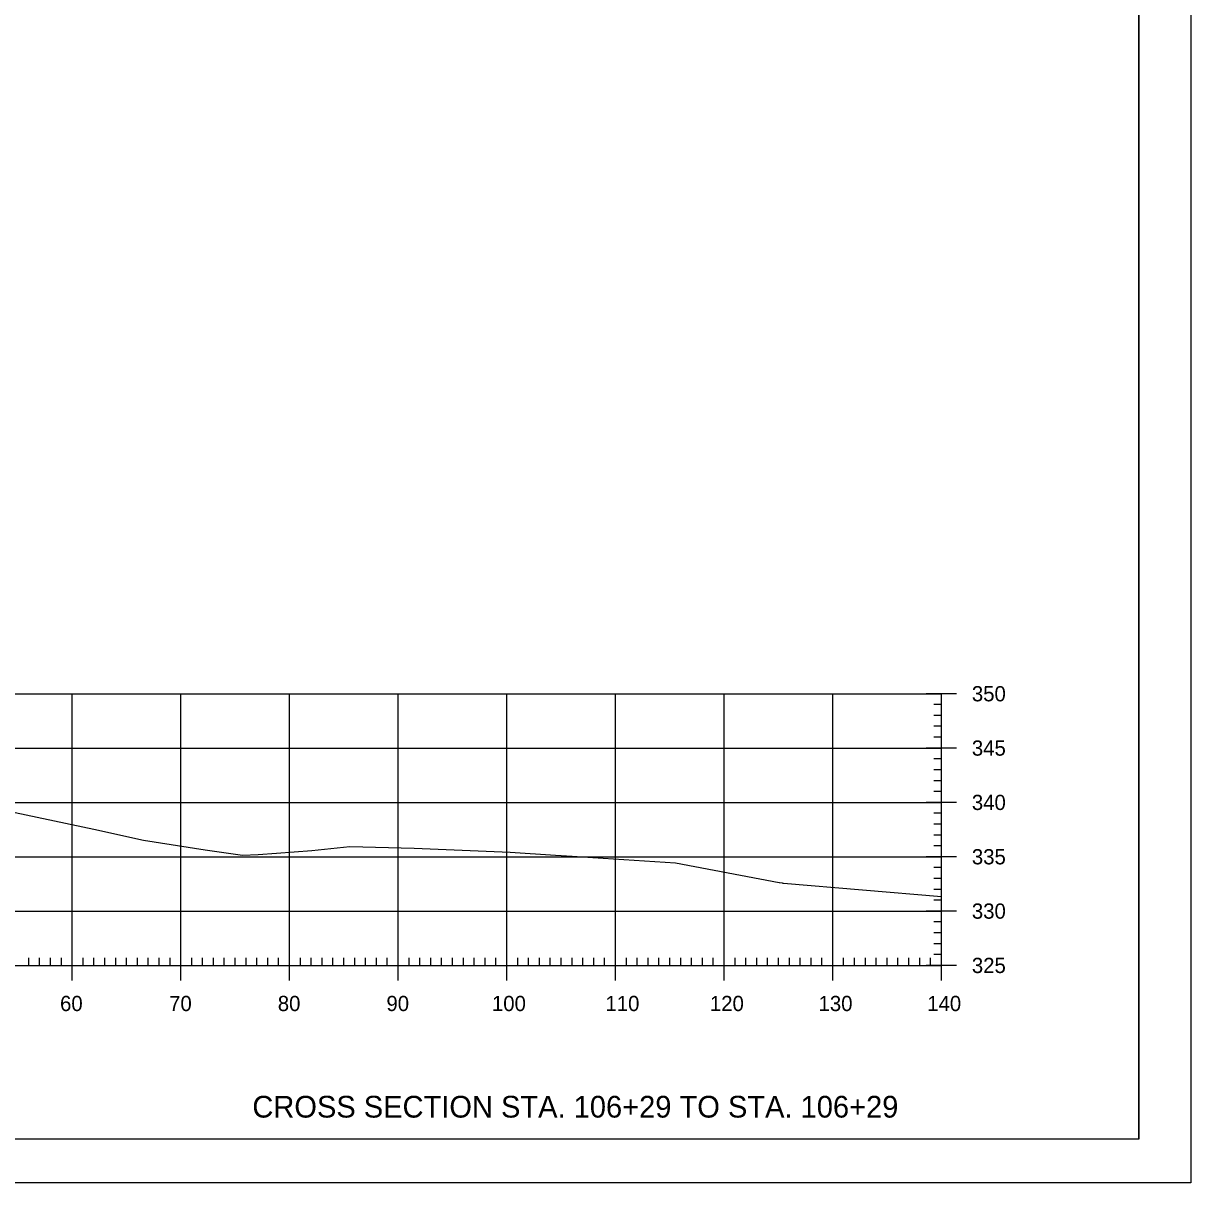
# Model space of a CAD drawing. Extents: x 1368122 to 1710785, y 373130 to 557566.
# Drawn here: x 1368348.2 to 1368455.6, y 374439.7 to 374546.4 of the extents above; entities that cross this region are included whole.
import ezdxf

# ---------------------------------------------------------------- set-up
doc = ezdxf.new("R2010")
doc.units = 0
for name, color, linetype in [('R_Axis', 7, 'Continuous'), ('R_Axis Annot', 7, 'Continuous'), ('R_Border', 7, 'Continuous'), ('R_Draft', 7, 'Continuous'), ('R_Exist Surface', 7, 'Continuous'), ('R_Grid', 7, 'Continuous'), ('R_No Plot', 7, 'Continuous')]:
    doc.layers.add(name, color=color, linetype=linetype)

msp = doc.modelspace()

# ---------------------------------------------------------------- linework, layer by layer
at = {"layer": 'R_Axis'}
for p, q in [((1368434.09, 374484.71), (1368431.29, 374484.71)), ((1368432.69, 374459.71), (1368432.69, 374484.71)), ((1368432.69, 374483.71), (1368431.99, 374483.71)), ((1368432.69, 374482.71), (1368431.99, 374482.71)), ((1368432.69, 374481.71), (1368431.99, 374481.71)), ((1368434.09, 374479.71), (1368431.29, 374479.71)), ((1368432.69, 374480.71), (1368431.99, 374480.71)), ((1368432.69, 374478.71), (1368431.99, 374478.71)), ((1368432.69, 374477.71), (1368431.99, 374477.71)), ((1368432.69, 374476.71), (1368431.99, 374476.71)), ((1368432.69, 374475.71), (1368431.99, 374475.71)), ((1368434.09, 374474.71), (1368431.29, 374474.71)), ((1368432.69, 374473.71), (1368431.99, 374473.71)), ((1368432.69, 374472.71), (1368431.99, 374472.71)), ((1368432.69, 374471.71), (1368431.99, 374471.71)), ((1368432.69, 374470.71), (1368431.99, 374470.71)), ((1368434.09, 374469.71), (1368431.29, 374469.71)), ((1368432.69, 374468.71), (1368431.99, 374468.71)), ((1368432.69, 374467.71), (1368431.99, 374467.71)), ((1368432.69, 374466.71), (1368431.99, 374466.71)), ((1368432.69, 374465.71), (1368431.99, 374465.71)), ((1368434.09, 374464.71), (1368431.29, 374464.71)), ((1368432.69, 374463.71), (1368431.99, 374463.71)), ((1368432.69, 374462.71), (1368431.99, 374462.71)), ((1368432.69, 374461.71), (1368431.99, 374461.71)), ((1368348.69, 374459.71), (1368348.69, 374460.41)), ((1368349.69, 374459.71), (1368349.69, 374460.41)), ((1368350.69, 374459.71), (1368350.69, 374460.41)), ((1368351.69, 374459.71), (1368351.69, 374460.41)), ((1368352.69, 374458.31), (1368352.69, 374461.11)), ((1368353.69, 374459.71), (1368353.69, 374460.41)), ((1368354.69, 374459.71), (1368354.69, 374460.41)), ((1368355.69, 374459.71), (1368355.69, 374460.41)), ((1368356.69, 374459.71), (1368356.69, 374460.41)), ((1368357.69, 374459.71), (1368357.69, 374460.41)), ((1368358.69, 374459.71), (1368358.69, 374460.41)), ((1368359.69, 374459.71), (1368359.69, 374460.41)), ((1368360.69, 374459.71), (1368360.69, 374460.41)), ((1368361.69, 374459.71), (1368361.69, 374460.41)), ((1368362.69, 374458.31), (1368362.69, 374461.11)), ((1368363.69, 374459.71), (1368363.69, 374460.41)), ((1368364.69, 374459.71), (1368364.69, 374460.41)), ((1368365.69, 374459.71), (1368365.69, 374460.41)), ((1368366.69, 374459.71), (1368366.69, 374460.41)), ((1368367.69, 374459.71), (1368367.69, 374460.41)), ((1368368.69, 374459.71), (1368368.69, 374460.41)), ((1368369.69, 374459.71), (1368369.69, 374460.41)), ((1368370.69, 374459.71), (1368370.69, 374460.41)), ((1368371.69, 374459.71), (1368371.69, 374460.41)), ((1368372.69, 374458.31), (1368372.69, 374461.11)), ((1368373.69, 374459.71), (1368373.69, 374460.41)), ((1368374.69, 374459.71), (1368374.69, 374460.41)), ((1368375.69, 374459.71), (1368375.69, 374460.41)), ((1368376.69, 374459.71), (1368376.69, 374460.41)), ((1368377.69, 374459.71), (1368377.69, 374460.41)), ((1368378.69, 374459.71), (1368378.69, 374460.41)), ((1368379.69, 374459.71), (1368379.69, 374460.41)), ((1368380.69, 374459.71), (1368380.69, 374460.41)), ((1368381.69, 374459.71), (1368381.69, 374460.41)), ((1368382.69, 374458.31), (1368382.69, 374461.11)), ((1368383.69, 374459.71), (1368383.69, 374460.41)), ((1368384.69, 374459.71), (1368384.69, 374460.41)), ((1368385.69, 374459.71), (1368385.69, 374460.41)), ((1368386.69, 374459.71), (1368386.69, 374460.41)), ((1368387.69, 374459.71), (1368387.69, 374460.41)), ((1368388.69, 374459.71), (1368388.69, 374460.41)), ((1368389.69, 374459.71), (1368389.69, 374460.41)), ((1368390.69, 374459.71), (1368390.69, 374460.41)), ((1368391.69, 374459.71), (1368391.69, 374460.41)), ((1368392.69, 374458.31), (1368392.69, 374461.11)), ((1368393.69, 374459.71), (1368393.69, 374460.41)), ((1368394.69, 374459.71), (1368394.69, 374460.41)), ((1368395.69, 374459.71), (1368395.69, 374460.41)), ((1368396.69, 374459.71), (1368396.69, 374460.41)), ((1368397.69, 374459.71), (1368397.69, 374460.41)), ((1368398.69, 374459.71), (1368398.69, 374460.41)), ((1368399.69, 374459.71), (1368399.69, 374460.41)), ((1368400.69, 374459.71), (1368400.69, 374460.41)), ((1368401.69, 374459.71), (1368401.69, 374460.41)), ((1368402.69, 374458.31), (1368402.69, 374461.11)), ((1368403.69, 374459.71), (1368403.69, 374460.41)), ((1368404.69, 374459.71), (1368404.69, 374460.41)), ((1368405.69, 374459.71), (1368405.69, 374460.41)), ((1368406.69, 374459.71), (1368406.69, 374460.41)), ((1368407.69, 374459.71), (1368407.69, 374460.41)), ((1368408.69, 374459.71), (1368408.69, 374460.41)), ((1368409.69, 374459.71), (1368409.69, 374460.41)), ((1368410.69, 374459.71), (1368410.69, 374460.41)), ((1368411.69, 374459.71), (1368411.69, 374460.41)), ((1368412.69, 374458.31), (1368412.69, 374461.11)), ((1368413.69, 374459.71), (1368413.69, 374460.41)), ((1368414.69, 374459.71), (1368414.69, 374460.41)), ((1368415.69, 374459.71), (1368415.69, 374460.41)), ((1368416.69, 374459.71), (1368416.69, 374460.41)), ((1368417.69, 374459.71), (1368417.69, 374460.41)), ((1368418.69, 374459.71), (1368418.69, 374460.41)), ((1368419.69, 374459.71), (1368419.69, 374460.41)), ((1368420.69, 374459.71), (1368420.69, 374460.41)), ((1368421.69, 374459.71), (1368421.69, 374460.41)), ((1368422.69, 374458.31), (1368422.69, 374461.11)), ((1368423.69, 374459.71), (1368423.69, 374460.41)), ((1368424.69, 374459.71), (1368424.69, 374460.41)), ((1368425.69, 374459.71), (1368425.69, 374460.41)), ((1368426.69, 374459.71), (1368426.69, 374460.41)), ((1368427.69, 374459.71), (1368427.69, 374460.41)), ((1368428.69, 374459.71), (1368428.69, 374460.41)), ((1368429.69, 374459.71), (1368429.69, 374460.41)), ((1368430.69, 374459.71), (1368430.69, 374460.41)), ((1368431.69, 374459.71), (1368431.69, 374460.41)), ((1368432.69, 374460.71), (1368431.99, 374460.71)), ((1368432.69, 374458.31), (1368432.69, 374461.11)), ((1368152.69, 374459.71), (1368432.69, 374459.71)), ((1368434.09, 374459.71), (1368431.29, 374459.71))]:
    msp.add_line(p, q, dxfattribs=at)
at = {"layer": 'R_Border'}
for q in [(1368450.87, 374649.17), (1368134.69, 374443.71)]:
    msp.add_line((1368450.87, 374443.71), q, dxfattribs=at)
at = {"layer": 'R_Exist Surface'}
msp.add_lwpolyline([(1368340.6, 374475.22), (1368354.68, 374472.24), (1368359.24, 374471.25), (1368364.94, 374470.36), (1368368.37, 374469.85), (1368369.79, 374469.93), (1368371.49, 374470.05), (1368374.73, 374470.29), (1368378.24, 374470.66), (1368384.16, 374470.5), (1368392.99, 374470.14), (1368397.17, 374469.86), (1368398.7, 374469.75), (1368408.21, 374469.14), (1368417.74, 374467.34), (1368417.78, 374467.34), (1368417.78, 374467.34), (1368418.06, 374467.3), (1368418.07, 374467.29), (1368418.07, 374467.29), (1368418.14, 374467.27), (1368432.69, 374466.05)], dxfattribs=at)
at = {"layer": 'R_Grid'}
for p, q in [((1368152.69, 374484.71), (1368432.69, 374484.71)), ((1368352.69, 374459.71), (1368352.69, 374484.71)), ((1368362.69, 374459.71), (1368362.69, 374484.71)), ((1368372.69, 374459.71), (1368372.69, 374484.71)), ((1368382.69, 374459.71), (1368382.69, 374484.71)), ((1368392.69, 374459.71), (1368392.69, 374484.71)), ((1368402.69, 374459.71), (1368402.69, 374484.71)), ((1368412.69, 374459.71), (1368412.69, 374484.71)), ((1368422.69, 374459.71), (1368422.69, 374484.71)), ((1368432.69, 374459.71), (1368432.69, 374484.71)), ((1368152.69, 374479.71), (1368432.69, 374479.71)), ((1368152.69, 374474.71), (1368432.69, 374474.71)), ((1368152.69, 374469.71), (1368432.69, 374469.71)), ((1368152.69, 374464.71), (1368432.69, 374464.71)), ((1368152.69, 374459.71), (1368432.69, 374459.71))]:
    msp.add_line(p, q, dxfattribs=at)
at = {"layer": 'R_No Plot'}
msp.add_line((1368122.29, 374439.73), (1368455.63, 374439.73), dxfattribs=at)
for points in [[(1368122.29, 374653.06), (1368455.63, 374653.06), (1368455.63, 374439.72), (1368122.29, 374439.72)], [(1368368.61, 374649.17), (1368388.23, 374649.17), (1368388.23, 374639.29), (1368404.34, 374639.29), (1368427.54, 374639.29), (1368427.66, 374611.13), (1368450.87, 374611.13), (1368450.87, 374443.71), (1368134.69, 374443.71), (1368134.69, 374649.17)]]:
    msp.add_lwpolyline(points, close=True, dxfattribs=at)

# ---------------------------------------------------------------- texts
at = {"layer": 'R_Axis Annot'}
for s, p in [('350', (1368435.49, 374484.01)), ('345', (1368435.49, 374479.01)), ('340', (1368435.49, 374474.01)), ('335', (1368435.49, 374469.01)), ('330', (1368435.49, 374464.01)), ('325', (1368435.49, 374459.01)), ('60', (1368351.57, 374455.51)), ('70', (1368361.61, 374455.51)), ('80', (1368371.61, 374455.51)), ('90', (1368381.61, 374455.51)), ('100', (1368391.32, 374455.51)), ('110', (1368401.77, 374455.51)), ('120', (1368411.38, 374455.51)), ('130', (1368421.38, 374455.51)), ('140', (1368431.38, 374455.51))]:
    msp.add_text(s, height=1.4, dxfattribs=at).set_placement(p)
at = {"layer": 'R_Draft'}
msp.add_text('CROSS SECTION STA. 106+29 TO STA. 106+29', height=2, dxfattribs=at).set_placement((1368369.27, 374445.71))

doc.saveas('drawing.dxf')
